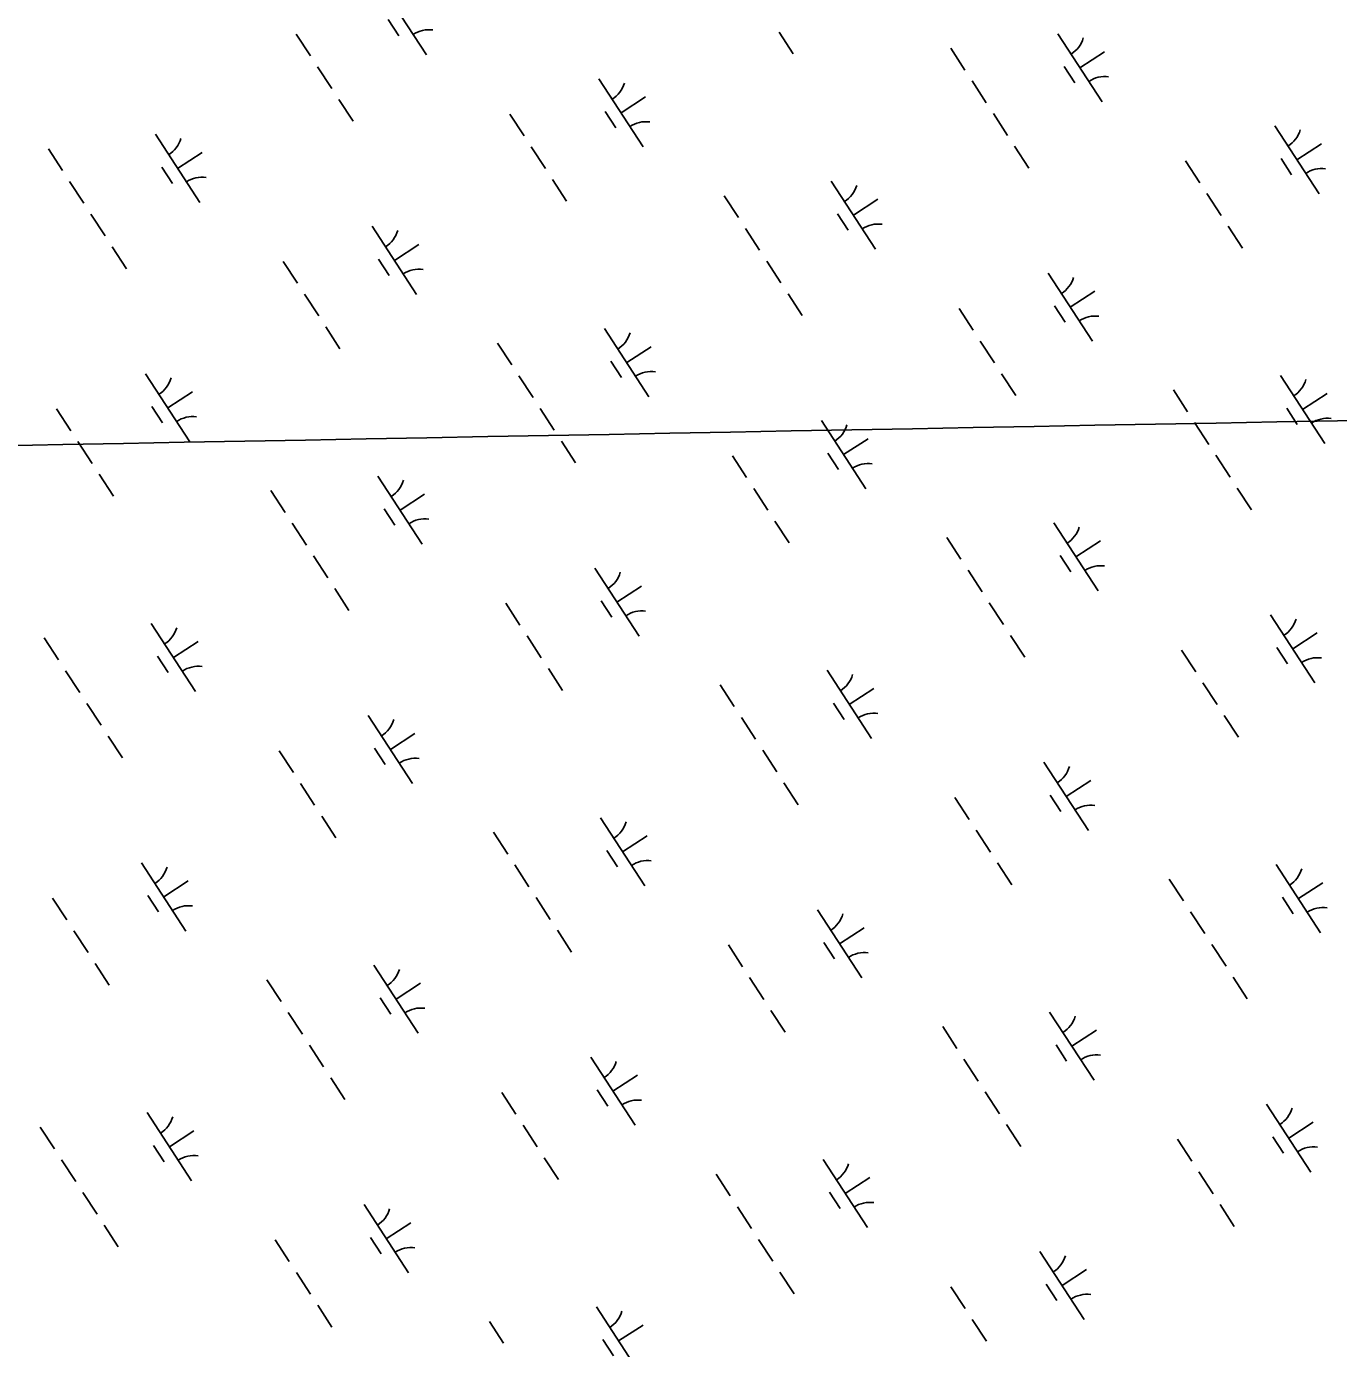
# Model space of a CAD drawing. Extents: x 3953924 to 3974542, y 193747 to 216192.
# Drawn here: x 3965371 to 3966178, y 199804 to 200618 of the extents above; entities that cross this region are included whole.
import ezdxf

# ---------------------------------------------------------------- set-up
doc = ezdxf.new("R2010")
doc.units = 0
doc.layers.add('V-GRID-MAJR', color=7, linetype='Continuous')
doc.layers.add('V-WETL-SWMP', color=7, linetype='Continuous')

msp = doc.modelspace()

# ---------------------------------------------------------------- linework, layer by layer
at = {"layer": 'V-GRID-MAJR'}
msp.add_spline([(3963152.54, 200318.86), (3967932.28, 200408.24), (3973258, 200508.57), (3973423.96, 200511.71)], degree=3, dxfattribs=at)
at = {"layer": 'V-WETL-SWMP'}
for p, q in [((3965589.41, 200642.42), (3965616.69, 200600.51)), ((3965593.31, 200622.29), (3965599.85, 200612.23)), ((3965536.68, 200613.37), (3965545.41, 200599.96)), ((3965833.66, 200614.64), (3965842.39, 200601.23)), ((3966005.12, 200613.59), (3966032.4, 200571.68)), ((3965939.3, 200604.65), (3965948.03, 200591.25)), ((3966018.76, 200592.63), (3966033.85, 200602.45)), ((3965549.77, 200593.26), (3965558.5, 200579.85)), ((3966009.02, 200593.45), (3966015.57, 200583.4)), ((3965722.83, 200585.8), (3965750.11, 200543.9)), ((3965952.4, 200584.54), (3965961.13, 200571.13)), ((3965562.87, 200573.14), (3965571.6, 200559.73)), ((3965736.47, 200564.85), (3965751.55, 200574.67)), ((3965668.07, 200564.12), (3965676.8, 200550.71)), ((3965726.73, 200565.67), (3965733.28, 200555.61)), ((3965965.49, 200564.43), (3965974.22, 200551.02)), ((3965450, 200551.67), (3965477.28, 200509.77)), ((3966138.55, 200556.97), (3966165.82, 200515.07)), ((3965384.18, 200542.74), (3965392.91, 200529.33)), ((3965681.17, 200544.01), (3965689.9, 200530.6)), ((3965978.58, 200544.31), (3965987.31, 200530.9)), ((3966152.18, 200536.02), (3966167.27, 200545.84)), ((3965463.64, 200530.72), (3965478.73, 200540.54)), ((3966083.79, 200535.29), (3966092.52, 200521.88)), ((3966142.44, 200536.84), (3966148.99, 200526.78)), ((3965453.9, 200531.54), (3965460.45, 200521.48)), ((3965397.28, 200522.63), (3965406.01, 200509.22)), ((3965694.26, 200523.9), (3965702.99, 200510.49)), ((3965865.72, 200522.84), (3965893, 200480.94)), ((3965799.9, 200513.91), (3965808.63, 200500.5)), ((3965879.36, 200501.89), (3965894.44, 200511.71)), ((3966096.88, 200515.18), (3966105.61, 200501.77)), ((3965410.37, 200502.51), (3965419.1, 200489.1)), ((3965869.62, 200502.71), (3965876.17, 200492.65)), ((3965583.43, 200495.06), (3965610.7, 200453.15)), ((3965812.99, 200493.8), (3965821.72, 200480.39)), ((3966109.98, 200495.07), (3966118.7, 200481.66)), ((3965423.46, 200482.4), (3965432.19, 200468.99)), ((3965597.06, 200474.11), (3965612.15, 200483.92)), ((3965528.67, 200473.38), (3965537.4, 200459.97)), ((3965587.32, 200474.92), (3965593.87, 200464.87)), ((3965826.09, 200473.68), (3965834.81, 200460.27)), ((3965999.14, 200466.23), (3966026.42, 200424.32)), ((3965541.76, 200453.27), (3965550.49, 200439.86)), ((3965839.18, 200453.57), (3965847.91, 200440.16)), ((3966012.78, 200445.27), (3966027.86, 200455.09)), ((3966003.04, 200446.09), (3966009.59, 200436.04)), ((3965944.39, 200444.55), (3965953.11, 200431.14)), ((3965554.86, 200433.15), (3965563.58, 200419.74)), ((3965726.32, 200432.1), (3965753.59, 200390.19)), ((3965660.5, 200423.17), (3965669.22, 200409.76)), ((3965739.95, 200411.15), (3965755.04, 200420.97)), ((3965957.48, 200424.43), (3965966.21, 200411.03)), ((3965444.02, 200404.31), (3965471.3, 200362.41)), ((3965730.21, 200411.97), (3965736.76, 200401.91)), ((3965970.57, 200404.32), (3965979.3, 200390.91)), ((3965673.59, 200403.05), (3965682.32, 200389.64)), ((3966142.03, 200403.27), (3966169.31, 200361.36)), ((3965457.66, 200383.36), (3965472.75, 200393.18)), ((3966076.21, 200394.33), (3966084.94, 200380.93)), ((3966155.67, 200382.32), (3966170.76, 200392.13)), ((3965389.27, 200382.63), (3965397.99, 200369.23)), ((3965447.92, 200384.18), (3965454.47, 200374.12)), ((3965686.68, 200382.94), (3965695.41, 200369.53)), ((3966145.93, 200383.13), (3966152.48, 200373.08)), ((3965859.74, 200375.48), (3965887.01, 200333.58)), ((3966089.3, 200374.22), (3966098.03, 200360.81)), ((3965873.38, 200354.53), (3965888.46, 200364.35)), ((3965402.36, 200362.52), (3965411.09, 200349.11)), ((3965699.77, 200362.82), (3965708.5, 200349.41)), ((3965863.64, 200355.35), (3965870.18, 200345.29)), ((3965804.98, 200353.8), (3965813.71, 200340.39)), ((3966102.4, 200354.11), (3966111.13, 200340.7)), ((3965415.45, 200342.41), (3965424.18, 200329)), ((3965586.91, 200341.35), (3965614.19, 200299.45)), ((3965521.09, 200332.42), (3965529.82, 200319.01)), ((3965818.07, 200333.69), (3965826.8, 200320.28)), ((3966115.49, 200333.99), (3966124.22, 200320.58)), ((3965600.55, 200320.4), (3965615.64, 200330.22)), ((3965590.81, 200321.22), (3965597.36, 200311.16)), ((3965534.18, 200312.31), (3965542.91, 200298.9)), ((3965831.17, 200313.58), (3965839.9, 200300.17)), ((3966002.63, 200312.52), (3966029.9, 200270.62)), ((3965936.81, 200303.59), (3965945.54, 200290.18)), ((3966016.27, 200291.57), (3966031.35, 200301.39)), ((3965547.28, 200292.19), (3965556.01, 200278.78)), ((3966006.53, 200292.39), (3966013.07, 200282.33)), ((3965720.33, 200284.74), (3965747.61, 200242.83)), ((3965949.9, 200283.48), (3965958.63, 200270.07)), ((3965560.37, 200272.08), (3965569.1, 200258.67)), ((3965733.97, 200263.79), (3965749.06, 200273.6)), ((3965665.58, 200263.06), (3965674.3, 200249.65)), ((3965724.23, 200264.6), (3965730.78, 200254.55)), ((3965962.99, 200263.36), (3965971.72, 200249.95)), ((3965447.51, 200250.61), (3965474.78, 200208.7)), ((3966136.05, 200255.91), (3966163.32, 200214)), ((3965381.69, 200241.68), (3965390.42, 200228.27)), ((3965678.67, 200242.95), (3965687.4, 200229.54)), ((3965976.09, 200243.25), (3965984.81, 200229.84)), ((3966149.69, 200234.95), (3966164.77, 200244.77)), ((3965461.15, 200229.66), (3965476.23, 200239.48)), ((3966081.29, 200234.23), (3966090.02, 200220.82)), ((3966139.95, 200235.77), (3966146.49, 200225.72)), ((3965451.41, 200230.48), (3965457.95, 200220.42)), ((3965394.78, 200221.56), (3965403.51, 200208.15)), ((3965691.76, 200222.83), (3965700.49, 200209.42)), ((3965863.22, 200221.78), (3965890.5, 200179.87)), ((3965797.4, 200212.85), (3965806.13, 200199.44)), ((3965876.86, 200200.83), (3965891.95, 200210.65)), ((3966094.38, 200214.11), (3966103.11, 200200.71)), ((3965407.87, 200201.45), (3965416.6, 200188.04)), ((3965867.12, 200201.65), (3965873.67, 200191.59)), ((3965580.93, 200193.99), (3965608.2, 200152.09)), ((3965810.5, 200192.73), (3965819.22, 200179.32)), ((3966107.48, 200194), (3966116.21, 200180.59)), ((3965420.97, 200181.33), (3965429.69, 200167.93)), ((3965594.57, 200173.04), (3965609.65, 200182.86)), ((3965526.17, 200172.31), (3965534.9, 200158.91)), ((3965584.83, 200173.86), (3965591.37, 200163.8)), ((3965823.59, 200172.62), (3965832.32, 200159.21)), ((3965996.64, 200165.16), (3966023.92, 200123.26)), ((3965539.26, 200152.2), (3965547.99, 200138.79)), ((3965836.68, 200152.5), (3965845.41, 200139.09)), ((3966010.28, 200144.21), (3966025.37, 200154.03)), ((3966000.54, 200145.03), (3966007.09, 200134.97)), ((3965941.89, 200143.48), (3965950.62, 200130.07)), ((3965552.36, 200132.09), (3965561.09, 200118.68)), ((3965723.82, 200131.03), (3965751.1, 200089.13)), ((3965658, 200122.1), (3965666.73, 200108.69)), ((3965737.46, 200110.08), (3965752.54, 200119.9)), ((3965954.98, 200123.37), (3965963.71, 200109.96)), ((3965441.52, 200103.25), (3965468.8, 200061.34)), ((3965727.72, 200110.9), (3965734.26, 200100.84)), ((3965968.07, 200103.26), (3965976.8, 200089.85)), ((3965671.09, 200101.99), (3965679.82, 200088.58)), ((3966139.53, 200102.2), (3966166.81, 200060.3)), ((3965455.16, 200082.3), (3965470.25, 200092.12)), ((3966073.71, 200093.27), (3966082.44, 200079.86)), ((3966153.17, 200081.25), (3966168.26, 200091.07)), ((3965386.77, 200081.57), (3965395.5, 200068.16)), ((3965445.42, 200083.12), (3965451.97, 200073.06)), ((3965684.18, 200081.87), (3965692.91, 200068.46)), ((3966143.43, 200082.07), (3966149.98, 200072.01)), ((3965857.24, 200074.42), (3965884.52, 200032.51)), ((3966086.81, 200073.16), (3966095.53, 200059.75)), ((3965870.88, 200053.47), (3965885.96, 200063.29)), ((3965399.86, 200061.46), (3965408.59, 200048.05)), ((3965697.28, 200061.76), (3965706.01, 200048.35)), ((3965861.14, 200054.28), (3965867.68, 200044.23)), ((3965802.48, 200052.74), (3965811.21, 200039.33)), ((3966099.9, 200053.04), (3966108.63, 200039.63)), ((3965412.95, 200041.34), (3965421.68, 200027.93)), ((3965584.41, 200040.29), (3965611.69, 199998.38)), ((3965518.59, 200031.36), (3965527.32, 200017.95)), ((3965815.58, 200032.63), (3965824.3, 200019.22)), ((3966112.99, 200032.93), (3966121.72, 200019.52)), ((3965598.05, 200019.34), (3965613.14, 200029.16)), ((3965588.31, 200020.16), (3965594.86, 200010.1)), ((3965531.69, 200011.24), (3965540.42, 199997.83)), ((3965828.67, 200012.51), (3965837.4, 199999.1)), ((3966000.13, 200011.46), (3966027.41, 199969.55)), ((3965934.31, 200002.53), (3965943.04, 199989.12)), ((3966013.77, 199990.51), (3966028.85, 200000.33)), ((3965544.78, 199991.13), (3965553.51, 199977.72)), ((3966004.03, 199991.33), (3966010.57, 199981.27)), ((3965717.83, 199983.67), (3965745.11, 199941.77)), ((3965947.4, 199982.41), (3965956.13, 199969)), ((3965557.87, 199971.01), (3965566.6, 199957.61)), ((3965731.47, 199962.72), (3965746.56, 199972.54)), ((3965663.08, 199961.99), (3965671.81, 199948.59)), ((3965721.73, 199963.54), (3965728.28, 199953.48)), ((3965960.49, 199962.3), (3965969.22, 199948.89)), ((3965445.01, 199949.54), (3965472.29, 199907.64)), ((3966133.55, 199954.84), (3966160.83, 199912.94)), ((3965379.19, 199940.61), (3965387.92, 199927.2)), ((3965676.17, 199941.88), (3965684.9, 199928.47)), ((3965973.59, 199942.18), (3965982.32, 199928.77)), ((3966147.19, 199933.89), (3966162.27, 199943.71)), ((3965458.65, 199928.59), (3965473.73, 199938.41)), ((3966078.79, 199933.16), (3966087.52, 199919.75)), ((3966137.45, 199934.71), (3966144, 199924.65)), ((3965448.91, 199929.41), (3965455.45, 199919.35)), ((3965392.28, 199920.5), (3965401.01, 199907.09)), ((3965689.26, 199921.77), (3965697.99, 199908.36)), ((3965860.72, 199920.71), (3965888, 199878.81)), ((3965794.9, 199911.78), (3965803.63, 199898.37)), ((3965874.36, 199899.76), (3965889.45, 199909.58)), ((3966091.89, 199913.05), (3966100.62, 199899.64)), ((3965405.38, 199900.38), (3965414.1, 199886.97)), ((3965864.62, 199900.58), (3965871.17, 199890.52)), ((3965578.43, 199892.93), (3965605.71, 199851.02)), ((3965808, 199891.67), (3965816.73, 199878.26)), ((3966104.98, 199892.94), (3966113.71, 199879.53)), ((3965418.47, 199880.27), (3965427.2, 199866.86)), ((3965592.07, 199871.98), (3965607.15, 199881.8)), ((3965523.67, 199871.25), (3965532.4, 199857.84)), ((3965582.33, 199872.8), (3965588.88, 199862.74)), ((3965821.09, 199871.55), (3965829.82, 199858.14)), ((3965994.15, 199864.1), (3966021.42, 199822.19)), ((3965536.77, 199851.14), (3965545.5, 199837.73)), ((3965834.18, 199851.44), (3965842.91, 199838.03)), ((3966007.78, 199843.15), (3966022.87, 199852.97)), ((3965998.04, 199843.96), (3966004.59, 199833.91)), ((3965939.39, 199842.42), (3965948.12, 199829.01)), ((3965549.86, 199831.02), (3965558.59, 199817.61)), ((3965721.32, 199829.97), (3965748.6, 199788.06)), ((3965655.5, 199821.04), (3965664.23, 199807.63)), ((3965734.96, 199809.02), (3965750.04, 199818.84)), ((3965952.48, 199822.31), (3965961.21, 199808.9)), ((3965725.22, 199809.84), (3965731.77, 199799.78))]:
    msp.add_line(p, q, dxfattribs=at)
for centre, start, end in [((3965618.32, 200598.45), 82.29009, 123.83375), ((3966003.89, 200615.91), 302.29009, 343.83375), ((3965721.6, 200588.13), 302.29009, 343.83375), ((3966034.03, 200569.62), 82.29009, 123.83375), ((3965751.74, 200541.83), 82.29009, 123.83375), ((3966137.31, 200559.3), 302.29009, 343.83375), ((3965448.77, 200554), 302.29009, 343.83375), ((3966167.45, 200513), 82.29009, 123.83375), ((3965478.91, 200507.7), 82.29009, 123.83375), ((3965864.49, 200525.17), 302.29009, 343.83375), ((3965894.63, 200478.87), 82.29009, 123.83375), ((3965582.19, 200497.38), 302.29009, 343.83375), ((3965612.33, 200451.09), 82.29009, 123.83375), ((3965997.91, 200468.55), 302.29009, 343.83375), ((3966028.05, 200422.25), 82.29009, 123.83375), ((3965725.08, 200434.42), 302.29009, 343.83375), ((3965755.22, 200388.13), 82.29009, 123.83375), ((3965442.79, 200406.64), 302.29009, 343.83375), ((3966140.8, 200405.59), 302.29009, 343.83375), ((3965472.93, 200360.34), 82.29009, 123.83375), ((3965858.51, 200377.81), 302.29009, 343.83375), ((3966170.94, 200359.3), 82.29009, 123.83375), ((3965888.64, 200331.51), 82.29009, 123.83375), ((3965585.68, 200343.68), 302.29009, 343.83375), ((3965615.82, 200297.38), 82.29009, 123.83375), ((3966001.4, 200314.85), 302.29009, 343.83375), ((3965719.1, 200287.06), 302.29009, 343.83375), ((3966031.53, 200268.55), 82.29009, 123.83375), ((3965749.24, 200240.77), 82.29009, 123.83375), ((3966134.82, 200258.23), 302.29009, 343.83375), ((3965446.28, 200252.94), 302.29009, 343.83375), ((3966164.95, 200211.93), 82.29009, 123.83375), ((3965476.41, 200206.64), 82.29009, 123.83375), ((3965861.99, 200224.1), 302.29009, 343.83375), ((3965892.13, 200177.81), 82.29009, 123.83375), ((3965579.7, 200196.32), 302.29009, 343.83375), ((3965609.83, 200150.02), 82.29009, 123.83375), ((3965995.41, 200167.49), 302.29009, 343.83375), ((3966025.55, 200121.19), 82.29009, 123.83375), ((3965722.59, 200133.36), 302.29009, 343.83375), ((3965752.72, 200087.06), 82.29009, 123.83375), ((3965440.29, 200105.57), 302.29009, 343.83375), ((3966138.3, 200104.53), 302.29009, 343.83375), ((3965470.43, 200059.28), 82.29009, 123.83375), ((3965856.01, 200076.74), 302.29009, 343.83375), ((3966168.44, 200058.23), 82.29009, 123.83375), ((3965886.15, 200030.45), 82.29009, 123.83375), ((3965583.18, 200042.62), 302.29009, 343.83375), ((3965613.32, 199996.32), 82.29009, 123.83375), ((3965998.9, 200013.78), 302.29009, 343.83375), ((3965716.6, 199986), 302.29009, 343.83375), ((3966029.04, 199967.49), 82.29009, 123.83375), ((3965746.74, 199939.7), 82.29009, 123.83375), ((3966132.32, 199957.17), 302.29009, 343.83375), ((3965443.78, 199951.87), 302.29009, 343.83375), ((3966162.46, 199910.87), 82.29009, 123.83375), ((3965473.92, 199905.57), 82.29009, 123.83375), ((3965859.49, 199923.04), 302.29009, 343.83375), ((3965889.63, 199876.74), 82.29009, 123.83375), ((3965577.2, 199895.25), 302.29009, 343.83375), ((3965607.34, 199848.96), 82.29009, 123.83375), ((3965992.91, 199866.42), 302.29009, 343.83375), ((3966023.05, 199820.13), 82.29009, 123.83375), ((3965720.09, 199832.3), 302.29009, 343.83375)]:
    msp.add_arc(centre, 17.62, start, end, dxfattribs=at)

doc.saveas('drawing.dxf')
